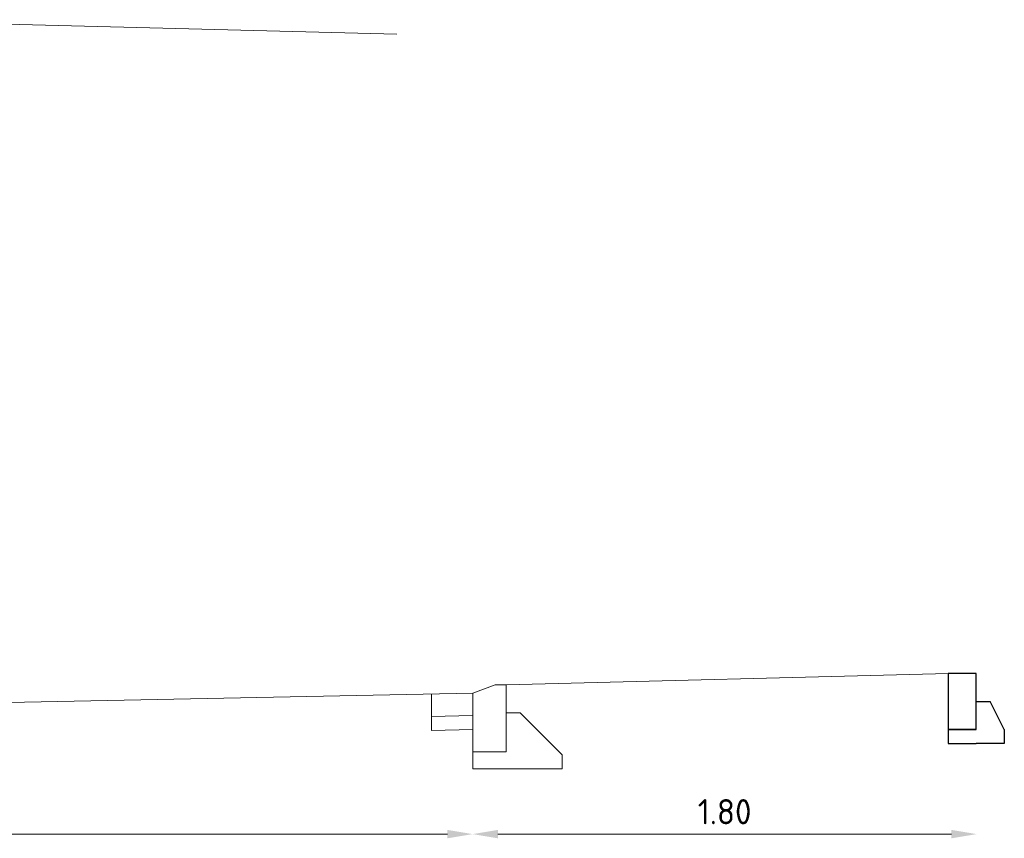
# Model space of a CAD drawing. Header units: metres. Extents: x 196651 to 397723, y 354703 to 710691.
# Tile 274 of 322: x 198981.01 to 198984.52, y 355409.48 to 355412.4. Entities that reach past the tile are written whole.
import ezdxf

# ---------------------------------------------------------------- set-up
doc = ezdxf.new("R2010")
doc.units = ezdxf.units.M
doc.header["$MEASUREMENT"] = 0
doc.layers.add('X-XX-AL-AANPIJLING-M', color=7, linetype='Continuous', lineweight=18)
doc.layers.add('X-XX-XX-DETAIL1-G', color=1, linetype='Continuous', lineweight=18)
doc.layers.add('X-XX-NIEUW-DETAIL-S', color=1, linetype='Continuous')
doc.styles.add('NLCS-ISO', font='NLCS-ISO.ttf')
doc.dimstyles.new('Jens 1_50 - standaard', dxfattribs={"dimscale": 0.05, "dimtxt": 1.8, "dimasz": 1.8, "dimexe": 2, "dimexo": 2, "dimgap": 0.7, "dimtad": 1, "dimzin": 0, "dimdsep": 46, "dimtxsty": 'NLCS-ISO', "dimcen": 2.5, "dimdle": 2, "dimse1": 1, "dimse2": 1, "dimclrd": 256, "dimclre": 256, "dimclrt": 256, "dimadec": 1, "dimazin": 0, "dimtfac": 1, "dimtdec": 3, "dimtofl": 0, "dimtmove": 1, "dimatfit": 0, "dimfxl": 2, "dimfxlon": 1, "dimtfillclr": 254, "dimtolj": 1, "dimtzin": 0, "dimlwd": 18, "dimlwe": 18, "dimarcsym": 0})

# ---------------------------------------------------------------- blocks, each defined once
blk = doc.blocks.new('*D370')
at = {"layer": 'Defpoints', "color": 0, "transparency": 16777216}
for p in [(198982.6251, 355409.9541), (198984.4251, 355409.9541), (198982.6251, 355409.4907)]:
    blk.add_point(p, dxfattribs=at)
at = {"layer": 'X-XX-AL-AANPIJLING-M', "linetype": 'Continuous', "lineweight": 18, "transparency": 16777216}
blk.add_line((198984.3351, 355409.4907), (198982.7151, 355409.4907), dxfattribs=at)
at = {"layer": 'X-XX-AL-AANPIJLING-M', "transparency": 16777216}
for points in [[(198982.7151, 355409.5057), (198982.7151, 355409.4757), (198982.6251, 355409.4907)], [(198984.3351, 355409.5057), (198984.3351, 355409.4757), (198984.4251, 355409.4907)]]:
    blk.add_solid(points, dxfattribs=at)
at = {"layer": 'X-XX-AL-AANPIJLING-M', "transparency": 16777216, "insert": (198983.5251, 355409.5707), "char_height": 0.09, "attachment_point": 5, "style": 'NLCS-ISO'}
blk.add_mtext('\\A1;1.80', dxfattribs=at)
blk = doc.blocks.new('*D371')
at = {"layer": 'Defpoints', "color": 0, "transparency": 16777216}
for p in [(198979.1251, 355409.9541), (198982.6251, 355409.9541), (198979.1251, 355409.4907)]:
    blk.add_point(p, dxfattribs=at)
at = {"layer": 'X-XX-AL-AANPIJLING-M', "linetype": 'Continuous', "lineweight": 18, "transparency": 16777216}
blk.add_line((198982.5351, 355409.4907), (198979.2151, 355409.4907), dxfattribs=at)
at = {"layer": 'X-XX-AL-AANPIJLING-M', "transparency": 16777216}
for points in [[(198979.2151, 355409.5057), (198979.2151, 355409.4757), (198979.1251, 355409.4907)], [(198982.5351, 355409.5057), (198982.5351, 355409.4757), (198982.6251, 355409.4907)]]:
    blk.add_solid(points, dxfattribs=at)
at = {"layer": 'X-XX-AL-AANPIJLING-M', "transparency": 16777216, "insert": (198980.8751, 355409.5707), "char_height": 0.09, "attachment_point": 5, "style": 'NLCS-ISO'}
blk.add_mtext('\\A1;3.50', dxfattribs=at)
blk = doc.blocks.new('*U175')
blk.add_lwpolyline([(0.1, 0), (0, 0), (0, -0.2), (0.1, -0.2), (0.1, 0)], close=True)
for points in [[(0.1, -0.2), (0.1, -0.1), (0.15, -0.1)], [(0.1, -0.2), (0, -0.2), (0, -0.25), (0.1, -0.25)], [(0.2, -0.25), (0.1, -0.25)]]:
    blk.add_lwpolyline(points)
at = {"flags": 128}
for points in [[(0.2, -0.2), (0.15, -0.1)], [(0.2, -0.2), (0.2, -0.25)]]:
    blk.add_lwpolyline(points, dxfattribs=at)

msp = doc.modelspace()

# ---------------------------------------------------------------- linework, layer by layer
at = {"layer": 'X-XX-XX-DETAIL1-G', "flags": 128}
for points in [[(198980.3547, 355412.3991), (198982.3547, 355412.3474)], [(198982.7451, 355410.0241), (198984.3251, 355410.0641)], [(198982.6251, 355409.9941), (198979.1251, 355409.9241)], [(198982.4777, 355409.9912), (198982.4777, 355409.8612)], [(198982.6251, 355409.9141), (198982.4767, 355409.9112)], [(198982.6251, 355409.8641), (198982.4777, 355409.8612)]]:
    msp.add_lwpolyline(points, dxfattribs=at)
for points in [[(198982.6251, 355409.9941), (198982.6251, 355409.7841), (198982.7451, 355409.7841), (198982.7451, 355410.0241), (198982.7051, 355410.0241)], [(198982.7451, 355409.7241), (198982.9451, 355409.7241), (198982.9451, 355409.7741), (198982.7951, 355409.9241), (198982.7451, 355409.9241), (198982.7451, 355409.7841), (198982.6251, 355409.7841), (198982.6251, 355409.7241)]]:
    msp.add_lwpolyline(points, close=True, dxfattribs=at)

# ---------------------------------------------------------------- block references
at = {"layer": 'X-XX-NIEUW-DETAIL-S'}
msp.add_blockref('*U175', (198984.3241, 355410.0641), dxfattribs=at)

# ---------------------------------------------------------------- dimensions: what is measured, and where the dimension line sits
at = {"layer": 'X-XX-AL-AANPIJLING-M'}
dim = msp.add_linear_dim(base=(198979.1251, 355409.4907), p1=(198982.6251, 355409.9541), p2=(198979.1251, 355409.9541), angle=180, dimstyle='Jens 1_50 - standaard', dxfattribs=at)
dim.commit()
dim.dimension.update_dxf_attribs({"geometry": '*D371', "text_midpoint": (198980.8751, 355409.5707)})
dim = msp.add_linear_dim(base=(198982.6251, 355409.4907), p1=(198984.4251, 355409.9541), p2=(198982.6251, 355409.9541), angle=180, dimstyle='Jens 1_50 - standaard', dxfattribs=at)
dim.commit()
dim.dimension.update_dxf_attribs({"geometry": '*D370', "text_midpoint": (198983.5251, 355409.4907), "dimtype": 128})

doc.saveas('drawing.dxf')
